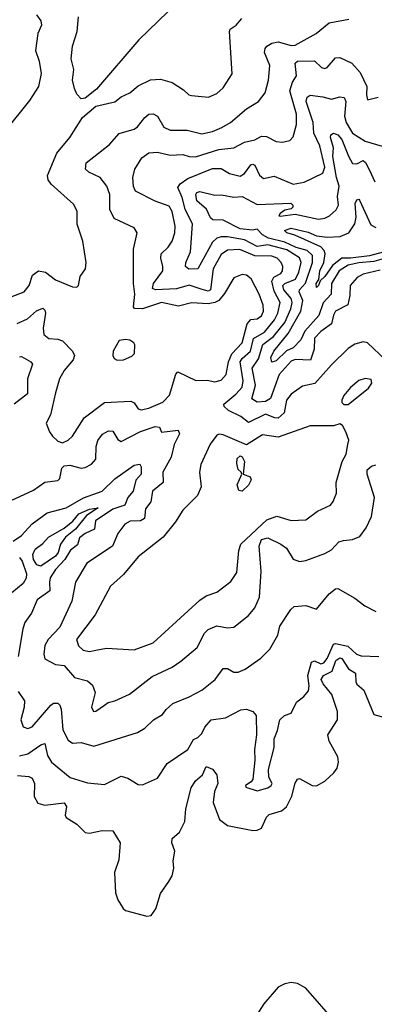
# Model space of a CAD drawing. Extents: x 1246230 to 1426786, y 660032 to 763141.
# Tile 481 of 566: x 1412396 to 1414067, y 698632 to 703280. Entities that reach past the tile are written whole.
import ezdxf

# ---------------------------------------------------------------- set-up
doc = ezdxf.new("R2010")
doc.units = 0

msp = doc.modelspace()

# ---------------------------------------------------------------- linework, layer by layer
at = {"layer": '0CON10XD'}
for points in [[(1413095, 703318.9), (1412957.5, 703185), (1412757.9, 702952.1), (1412705, 702909.4), (1412685, 702907.5), (1412665, 702929.2), (1412653.9, 702955), (1412645.4, 702995), (1412651.2, 703045), (1412638.8, 703095), (1412645.4, 703155), (1412666.2, 703225), (1412673.4, 703293.4)], [(1412475, 703303.8), (1412495.5, 703275.5), (1412498.1, 703255), (1412481.9, 703215), (1412470, 703135), (1412487.1, 703085), (1412496.6, 703026.6), (1412484.5, 702965), (1412441.4, 702898.6), (1412328.1, 702755)], [(1412335, 701964.6), (1412417.1, 701995), (1412440.8, 702025), (1412456.2, 702075), (1412485, 702095.3), (1412517.9, 702087.9), (1412565, 702051.8), (1412645, 702020), (1412665, 702017.5), (1412672.5, 702025), (1412681.2, 702068.8), (1412705.7, 702104.3), (1412708.6, 702135), (1412693.1, 702235), (1412666.5, 702315), (1412666.9, 702376.9), (1412649.2, 702409.2), (1412544.1, 702504.1), (1412530.8, 702525), (1412526.9, 702545), (1412570.4, 702649.6), (1412631.5, 702725), (1412691.8, 702818.2), (1412755, 702871.9), (1412845, 702892.1), (1412873.7, 702916.3), (1412915.7, 702935), (1412955, 702968.5), (1413012.7, 702997.3), (1413059.8, 702999.8), (1413115, 702983.5), (1413168.7, 702948.7), (1413193.3, 702925), (1413205, 702922), (1413285.6, 702914.4), (1413325, 702931.9), (1413355, 702958.6), (1413396.9, 703025), (1413384.4, 703225), (1413388.1, 703235), (1413415.8, 703255), (1413443.7, 703286.3)], [(1412565, 701518.8), (1412540.9, 701415), (1412520.4, 701375), (1412536, 701335), (1412550.5, 701315), (1412575, 701290.5), (1412597, 701283.1), (1412624.3, 701295), (1412644.5, 701315), (1412699.6, 701400.5), (1412795, 701473.6), (1412919.6, 701479.6), (1412935, 701471.9), (1412953.7, 701443.7), (1412968.6, 701438.5), (1413005, 701447), (1413070.5, 701475), (1413102.2, 701507.7), (1413132.5, 701607.5), (1413141.9, 701618.1), (1413226.8, 701576.8), (1413278.9, 701578.9), (1413315, 701571.1), (1413345, 701578.1), (1413368.8, 701605), (1413380, 701665), (1413396.4, 701703.6), (1413444.1, 701755), (1413468.4, 701845), (1413485, 701865.3), (1413515, 701868.8), (1413535, 701882.5), (1413545.3, 701905), (1413542.9, 701932.9), (1413525, 701984), (1413487.8, 702057.8), (1413465, 702074.4), (1413445, 702077.5), (1413405, 702061.9), (1413362.1, 701987.9), (1413334.9, 701955.1), (1413315, 701944.8), (1413285, 701939.7), (1413206, 701944), (1413145, 701928.8), (1413065, 701945.2), (1412975, 701915.8), (1412937, 701917), (1412932.5, 701925), (1412937.9, 701985), (1412932.5, 702035), (1412932.9, 702197.1), (1412950, 702275), (1412935, 702298), (1412841.3, 702341.3), (1412820.9, 702385), (1412820.5, 702455), (1412807.1, 702495), (1412775.2, 702535.2), (1412721.4, 702561.4), (1412706.7, 702575), (1412709.4, 702605), (1412745, 702633.1), (1412819.1, 702690.9), (1412865, 702742.9), (1412935, 702763.9), (1412951.1, 702775), (1412985, 702819.1), (1413005, 702834.5), (1413025, 702835.6), (1413045, 702825.7), (1413075, 702773.6), (1413105, 702758.2), (1413185, 702759.6), (1413255, 702741.4), (1413305, 702752.6), (1413348.9, 702771.1), (1413389.5, 702795), (1413465, 702859.1), (1413521.4, 702895), (1413553.6, 702935), (1413568.2, 702995), (1413574.6, 703064.6), (1413550.4, 703125), (1413552.5, 703145), (1413561.4, 703155), (1413585, 703168.9), (1413615, 703175.8), (1413675, 703158.7), (1413695, 703159.6), (1413793.8, 703215), (1413854, 703265), (1413947.6, 703282.4)], [(1414122.6, 701672.6), (1414035, 701754.4), (1414015, 701760), (1413975, 701748.5), (1413945, 701728.5), (1413865, 701651.8), (1413787.5, 701562.5), (1413728.9, 701551.1), (1413675, 701512.3), (1413653.5, 701485), (1413642.2, 701425), (1413615, 701399.5), (1413599.3, 701400.7), (1413555, 701417.9), (1413475, 701378.9), (1413437.9, 701407.9), (1413380.3, 701435), (1413360, 701455), (1413358.9, 701465), (1413415, 701512.3), (1413443.9, 701546.1), (1413449.2, 701575), (1413435.7, 701665), (1413445, 701681.7), (1413483.4, 701715), (1413498.4, 701775), (1413549.5, 701805), (1413596.3, 701863.7), (1413612.8, 701895), (1413623, 701945), (1413595, 701998.4), (1413584.3, 702045.7), (1413594, 702065), (1413627, 702083), (1413634.7, 702095), (1413636.7, 702115), (1413628.5, 702135), (1413610, 702155), (1413584.8, 702164.8), (1413505, 702165.6), (1413433.7, 702196.3), (1413375, 702192.4), (1413345, 702171.3), (1413308.5, 702105), (1413295.2, 702004.8), (1413285, 701999.5), (1413251.6, 702008.4), (1413195, 702027.7), (1413135, 702009.8), (1413035.3, 702005.3), (1413022.2, 702012.2), (1413026.3, 702035), (1413070.4, 702095), (1413071.3, 702115), (1413060.7, 702155), (1413062.9, 702175), (1413095, 702206.2), (1413114.1, 702235), (1413127.7, 702275), (1413128.8, 702305), (1413114.4, 702375), (1413100.9, 702400.9), (1413034.5, 702424.5), (1412941.2, 702471.2), (1412932.9, 702492.9), (1412928.8, 702535), (1412939.2, 702575), (1412971.2, 702628.8), (1413005, 702652.3), (1413045, 702655.4), (1413105, 702641), (1413165, 702643.7), (1413195, 702634.2), (1413225, 702632.9), (1413335, 702668.3), (1413405, 702675.9), (1413455, 702701.6), (1413505, 702712.9), (1413535, 702730), (1413558.7, 702728.7), (1413605, 702705.5), (1413635, 702701.5), (1413669.3, 702710.7), (1413685, 702726.7), (1413700, 702785), (1413700.7, 702835), (1413669.8, 702945), (1413682.6, 702985), (1413700.3, 703015), (1413694.2, 703075), (1413705, 703084.7), (1413785, 703086.5), (1413819.2, 703055), (1413835, 703049.7), (1413846, 703055), (1413885, 703100), (1413905, 703101.3), (1413962.1, 703075), (1414001, 703031), (1414032.7, 702965), (1414030, 702925), (1414035, 702902.5), (1414085.5, 702914.5)], [(1413305, 702577.3), (1413345, 702577.6), (1413385, 702554.2), (1413435, 702541.6), (1413455, 702553.9), (1413484.8, 702595.2), (1413495, 702598.2), (1413505, 702594.4), (1413526.7, 702546.7), (1413545, 702530), (1413595, 702542.4), (1413685, 702503.5), (1413736.1, 702513.9), (1413825, 702555.7), (1413833.6, 702585), (1413811, 702685), (1413782.7, 702745), (1413778.7, 702795), (1413746.8, 702895), (1413750.4, 702915), (1413765, 702924.1), (1413825, 702916.9), (1413865, 702904.8), (1413905, 702916.6), (1413925, 702912.7), (1413933.6, 702895), (1413927.7, 702825), (1413935.5, 702795), (1413965.3, 702745), (1414025, 702706.8), (1414105, 702683.6)], [(1414175, 702169.9), (1414065, 702138.7), (1413995, 702132.9), (1413945, 702121), (1413901.2, 702095), (1413866.4, 702035), (1413864.8, 701985), (1413825.8, 701944.2), (1413805.3, 701884.7), (1413739.7, 701810.3), (1413721.1, 701768.9), (1413685, 701731.2), (1413653.2, 701716.8), (1413605, 701670.2), (1413585, 701663.8), (1413580.2, 701685), (1413593.8, 701715), (1413661.7, 701798.3), (1413721.3, 701905), (1413730.4, 701955), (1413714, 701995), (1413715.6, 702004.4), (1413742.6, 702037.4), (1413776.4, 702135), (1413776.7, 702166.7), (1413750.6, 702190.6), (1413699.5, 702205), (1413645, 702230.8), (1413568.8, 702248.8), (1413540.3, 702265), (1413515, 702291.2), (1413493.2, 702286.8), (1413435, 702293), (1413355, 702334.3), (1413306.2, 702336.2), (1413294.7, 702344.7), (1413276.5, 702386.5), (1413231.6, 702425), (1413226.2, 702455), (1413231.2, 702465), (1413245, 702470), (1413315, 702452.3), (1413346.9, 702453.1), (1413405, 702443.1), (1413445, 702445.3), (1413515, 702408.2), (1413673.8, 702415), (1413683.6, 702405), (1413683.3, 702395), (1413675, 702387.5), (1413645, 702380.8), (1413624, 702365), (1413617.5, 702355), (1413623.4, 702353.4), (1413695, 702362.5), (1413805, 702338.8), (1413835, 702343.7), (1413856.5, 702355), (1413887.1, 702382.9), (1413899.2, 702405), (1413893.2, 702445), (1413901.4, 702495), (1413889, 702535), (1413872.5, 702635), (1413874.5, 702675), (1413860.8, 702725), (1413862.7, 702737.3), (1413875, 702744.5), (1413895, 702737.2), (1413915, 702714.6), (1413945.7, 702635.7), (1413965, 702602.1), (1413985, 702599.3), (1414015, 702615.3), (1414026.2, 702606.2), (1414043.8, 702573.8), (1414069.2, 702515)], [(1414095, 702097.3), (1414015, 702078.5), (1413986.7, 702063.3), (1413953.2, 702025), (1413951.8, 701978.2), (1413942.5, 701935), (1413885, 701903.8), (1413874.4, 701885.6), (1413865.5, 701844.5), (1413815, 701809.1), (1413785, 701776.4), (1413783.9, 701725), (1413766.9, 701673.1), (1413695, 701676), (1413675, 701668.3), (1413619.6, 701605), (1413578, 701492), (1413555, 701477.4), (1413514.8, 701474.8), (1413489.9, 701489.9), (1413506.8, 701555), (1413492.4, 701635), (1413520.9, 701679.1), (1413542.8, 701747.2), (1413593, 701785), (1413645, 701851.6), (1413673.6, 701915), (1413680.4, 701945), (1413675.4, 701965), (1413641.7, 702005), (1413636.2, 702025), (1413645.5, 702034.5), (1413695.5, 702055), (1413711.6, 702088.4), (1413722.3, 702135), (1413715, 702156.6), (1413655, 702194.6), (1413565, 702217.4), (1413515, 702209.2), (1413455, 702240.8), (1413375, 702255.7), (1413345.2, 702254.8), (1413325, 702248.7), (1413305, 702229.6), (1413235, 702104.1), (1413193, 702103.1), (1413177.8, 702115), (1413178.8, 702135), (1413201.3, 702185), (1413210, 702315), (1413175.7, 702385.7), (1413161.5, 702441.5), (1413141.7, 702488.3), (1413152.9, 702505), (1413188.5, 702531.5), (1413305, 702577.3)], [(1414155.7, 702195), (1414045.5, 702165.5), (1413955, 702153.9), (1413914.9, 702155.1), (1413870.6, 702119.4), (1413835, 702068.9), (1413812.2, 702047.8), (1413805, 702025.8), (1413795, 702015.7), (1413792.9, 702035), (1413806, 702054), (1413811.4, 702095), (1413829.2, 702135), (1413835.7, 702175), (1413831.1, 702191.1), (1413815, 702207.5), (1413693.5, 702263.5), (1413655.8, 702275), (1413644.2, 702285), (1413675, 702296.7), (1413755, 702278.1), (1413795, 702259.8), (1413845, 702254), (1413906.4, 702256.4), (1413946.7, 702275), (1413975, 702316.5), (1413981.9, 702348.1), (1413977.2, 702412.8), (1413985, 702429.6), (1413995, 702432.5), (1413997.9, 702427.9), (1414051.3, 702311.3), (1414075, 702298.7)], [(1412384.5, 701845.5), (1412432.1, 701867.9), (1412475, 701905.3), (1412505, 701919.4), (1412515, 701909.2), (1412518, 701895), (1412506.8, 701825), (1412510, 701795), (1412533.3, 701775), (1412575, 701772.7), (1412596.9, 701765), (1412645, 701716.4), (1412653.9, 701695), (1412647.3, 701675), (1412605.5, 701625), (1412582.9, 701585), (1412565, 701518.8)], [(1412855, 701672.9), (1412885, 701674.5), (1412925, 701691.4), (1412936.9, 701705), (1412938.1, 701745), (1412934, 701755), (1412915, 701768.1), (1412895, 701771.4), (1412865, 701766), (1412835.8, 701715), (1412834.2, 701695), (1412841.1, 701681.1), (1412855, 701672.9)], [(1412395, 701689.5), (1412405, 701691.1), (1412448.6, 701665), (1412455.6, 701655), (1412432, 701585), (1412433.2, 701515), (1412369.1, 701465)], [(1413923.1, 701463.1), (1413945, 701464.4), (1414039.7, 701540.3), (1414056.2, 701565), (1414052.1, 701582.1), (1414025, 701586.2), (1413995, 701577.3), (1413955.3, 701544.7), (1413923.5, 701506.5), (1413913.8, 701485), (1413914, 701474), (1413923.1, 701463.1)], [(1412335, 701001.4), (1412460.9, 701059.1), (1412515, 701097.5), (1412575, 701105.8), (1412585.4, 701114.7), (1412595, 701164), (1412605.4, 701174.7), (1412632.3, 701177.7), (1412686, 701164), (1412705, 701166.5), (1412735, 701182.2), (1412754.1, 701205.9), (1412756.6, 701265), (1412765, 701293.5), (1412786.2, 701323.8), (1412815, 701339.6), (1412835, 701337.5), (1412858.9, 701298.9), (1412875, 701289.1), (1412965, 701335.9), (1413035, 701360.6), (1413055, 701356.2), (1413065, 701332.5), (1413142.7, 701342.7), (1413149.3, 701325), (1413124.2, 701275.8), (1413110.4, 701215), (1413070.9, 701145), (1413072.3, 701095), (1413021.2, 701055), (1413013.8, 701005), (1412988.5, 700971.5), (1412984.4, 700925.6), (1412965, 700915.2), (1412916.9, 700913.1), (1412891, 700899), (1412857.9, 700855), (1412832.9, 700795), (1412712.5, 700715), (1412658.9, 700625), (1412641.9, 700535), (1412585, 700412), (1412529.4, 700355), (1412515, 700326.2), (1412510, 700285), (1412515, 700262.5), (1412565, 700236), (1412605, 700232), (1412655, 700174.6), (1412715, 700159.2), (1412739.1, 700139.1), (1412751.8, 700105), (1412734.5, 700035), (1412743.8, 700015), (1412755, 700015.8), (1412796.2, 700045), (1412812.5, 700057.5), (1412845, 700065.5), (1412912.9, 700097.1), (1413020.1, 700179.9), (1413115, 700224), (1413155, 700251.8), (1413233, 700316.9), (1413267.5, 700385), (1413285, 700401.3), (1413325, 700418.7), (1413375, 700408.9), (1413405, 700413.3), (1413475, 700467.5), (1413505, 700504.4), (1413526.8, 700555), (1413534.8, 700675.2), (1413524.4, 700795), (1413535, 700826.4), (1413565, 700834.7), (1413627.5, 700805), (1413653.9, 700785), (1413685, 700734.4), (1413715, 700723.3), (1413745, 700727.5), (1413835, 700760), (1413865, 700778.5), (1413900.8, 700815), (1413921.5, 700821.5), (1413965, 700826.2), (1413998.8, 700841.2), (1414028.8, 700881.2), (1414054.5, 700935.5), (1414068, 701025), (1414033.3, 701135), (1414034.4, 701155), (1414055, 701173.3), (1414075, 701178.8)], [(1412725, 700297.5), (1412755, 700304.1), (1412805, 700313.5), (1412935, 700306.5), (1413025, 700338.5), (1413245, 700540), (1413275, 700560), (1413325, 700577.5), (1413391.4, 700628.6), (1413419.4, 700670.6), (1413429.4, 700775), (1413438, 700805), (1413560.7, 700919.3), (1413607.3, 700937.3), (1413675, 700916.9), (1413745, 700920), (1413800.2, 700959.8), (1413860.9, 700989.1), (1413874, 701006), (1413888.5, 701045), (1413887.5, 701095), (1413916.2, 701195), (1413935, 701230), (1413943.3, 701275), (1413947.5, 701295), (1413932.5, 701335), (1413917.5, 701365), (1413905, 701372.5), (1413875, 701363.3), (1413765, 701362.9), (1413615, 701309.6), (1413539.8, 701320.2), (1413465, 701274), (1413355, 701321.4), (1413335.8, 701324.2), (1413325, 701319.2), (1413293.6, 701276.4), (1413249.1, 701180.9), (1413242.9, 701145), (1413251.1, 701075), (1413234.5, 701035), (1413165.3, 700964.7), (1413130.6, 700909.4), (1413072.1, 700837.9), (1412953.8, 700745), (1412885, 700660.9), (1412823.2, 700606.7), (1412751.4, 700471.4), (1412663.8, 700353.8), (1412673.2, 700325), (1412695, 700303.8), (1412725, 700297.5)], [(1413445, 701054.4), (1413428.6, 701058.6), (1413421.1, 701085), (1413442.5, 701135), (1413440, 701145), (1413425, 701157.5), (1413419.4, 701185), (1413420.9, 701209.1), (1413435, 701221.2), (1413445, 701216.7), (1413455.8, 701195), (1413450, 701135), (1413482.3, 701122.3), (1413487.5, 701107.5), (1413475, 701082.9), (1413445, 701054.4)], [(1412365, 700819.2), (1412405, 700845.7), (1412455, 700900.4), (1412525, 700952.9), (1412615, 700975.6), (1412696.5, 701023.5), (1412785, 701054.3), (1412845, 701112.9), (1412935, 701177.1), (1412962.6, 701182.6), (1412968.9, 701168.9), (1412968.6, 701135), (1412942.7, 701107.3), (1412930.6, 701055), (1412906.3, 701025), (1412891.3, 700988.6), (1412835, 700969.8), (1412753.3, 700915), (1412748, 700875), (1412704.9, 700855.1), (1412678.3, 700835), (1412668.7, 700801.3), (1412635, 700777), (1412608.4, 700731.6), (1412564.8, 700685), (1412538.9, 700645), (1412536, 700625), (1412538.1, 700585), (1412477.6, 700542.4), (1412451.5, 700478.5), (1412420.8, 700435), (1412410.4, 700405), (1412389.2, 700275)], [(1412495, 700700.5), (1412476.3, 700706.3), (1412461.6, 700731.6), (1412458.4, 700755), (1412469.4, 700780.6), (1412505, 700807.3), (1412532.1, 700837.9), (1412605, 700880), (1412646.3, 700913.7), (1412675, 700948), (1412725, 700969.5), (1412765.9, 700975.9), (1412710.9, 700939.1), (1412658.4, 700875), (1412612.4, 700837.6), (1412589, 700805), (1412577.4, 700765), (1412565, 700747.3), (1412495, 700700.5)], [(1412395, 700741.9), (1412408.1, 700725), (1412427.5, 700665), (1412426.3, 700643.7), (1412411.7, 700618.3), (1412358.1, 700575)], [(1412388.9, 700108.9), (1412418.8, 700065), (1412417.5, 700035), (1412401.6, 699975), (1412411.9, 699941.9), (1412433.8, 699933.8), (1412455, 699942.5), (1412542.9, 700045), (1412555, 700053.2), (1412575, 700053.3), (1412585, 700044.5), (1412591.7, 700025), (1412598.6, 699928.6), (1412625, 699880), (1412645, 699864.4), (1412685, 699867.5), (1412745, 699850.4), (1412950.8, 699915), (1412985, 699936.4), (1413026.9, 699975), (1413069.5, 700000.5), (1413086.7, 700023.3), (1413118, 700052), (1413195, 700083.2), (1413255, 700115.9), (1413316.9, 700165), (1413355, 700217.1), (1413375, 700218), (1413405, 700200), (1413425, 700200), (1413459.2, 700215), (1413533.3, 700266.7), (1413575, 700309.2), (1413613.3, 700375), (1413622.6, 700417.4), (1413673.7, 700496.4), (1413689.6, 700510.5), (1413745, 700515.5), (1413795, 700497.5), (1413855, 700570.6), (1413885, 700593.5), (1413895, 700594.5), (1413975, 700549.2), (1414022.9, 700512.9), (1414075, 700487.3)], [(1412395, 699805.8), (1412435, 699815.3), (1412495, 699857.8), (1412515, 699863.3), (1412527.1, 699807), (1412545.2, 699775.2), (1412633.4, 699703.4), (1412715, 699678.5), (1412795, 699669.5), (1412875, 699708.8), (1412905, 699700), (1412955, 699669.5), (1412975, 699667.8), (1413045, 699699.2), (1413090.4, 699769.6), (1413188.1, 699835), (1413215, 699882.5), (1413235, 699891.2), (1413255, 699910), (1413269.2, 699940.8), (1413299.2, 699975), (1413366.2, 699985), (1413438, 700022), (1413465, 700026.2), (1413494.6, 700014.6), (1413510.6, 699995), (1413512.7, 699905), (1413502.5, 699835), (1413504, 699785), (1413494.4, 699695), (1413487.6, 699682.4), (1413460, 699665), (1413462.5, 699657.5), (1413515, 699640), (1413565, 699653.6), (1413580.8, 699665), (1413585.6, 699675), (1413570.8, 699705), (1413569.2, 699740.8), (1413595.6, 699845), (1413595.8, 699885), (1413611.9, 699925), (1413622.5, 699975), (1413643.6, 699996.4), (1413675, 700006), (1413700.7, 700059.3), (1413736, 700085), (1413757.3, 700112.7), (1413760.4, 700135), (1413754.3, 700185), (1413771.8, 700248.2), (1413785, 700254.5), (1413815, 700239.4), (1413829.6, 700245), (1413845, 700265.4), (1413875, 700332.7), (1413885, 700335.8), (1413943, 700323), (1413983.3, 700285), (1414005, 700276.9), (1414088.6, 700275)], [(1412385, 699713.1), (1412438.4, 699708.4), (1412455, 699699.6), (1412466, 699675), (1412463.9, 699613.9), (1412481.9, 699581.9), (1412515, 699572.8), (1412605, 699583.3), (1412616.8, 699566.8), (1412610.4, 699525), (1412614.3, 699514.2), (1412665, 699482.7), (1412705, 699443.3), (1412725, 699440.9), (1412785, 699453.3), (1412835, 699451.2), (1412868.8, 699395), (1412862.5, 699315), (1412842.5, 699255), (1412847.9, 699157.9), (1412858, 699125), (1412882.9, 699085), (1412895, 699075.7), (1412995, 699049.2), (1413015, 699051.2), (1413037.7, 699082.3), (1413059.1, 699155), (1413098.7, 699211.3), (1413115, 699239.2), (1413123.1, 699275), (1413119.7, 699310.3), (1413127.3, 699355), (1413113.8, 699395), (1413114.3, 699415), (1413149.2, 699445), (1413174.6, 699495.5), (1413179.3, 699555), (1413204.1, 699655), (1413225, 699687.9), (1413257.3, 699715), (1413275, 699754.4), (1413305, 699742.1), (1413325.3, 699715.3), (1413329.7, 699675), (1413313.7, 699636.3), (1413307.8, 699585), (1413338.2, 699505), (1413375, 699475.8), (1413495, 699453.3), (1413515, 699454.5), (1413535, 699464.4), (1413560, 699515), (1413572.4, 699527.6), (1413630.6, 699545), (1413654, 699565), (1413679, 699615), (1413693.8, 699676.2), (1413705, 699695.4), (1413715, 699698.2), (1413775, 699665.5), (1413795, 699663.8), (1413835, 699685.4), (1413877.3, 699725), (1413892.3, 699747.7), (1413899.2, 699775), (1413895, 699801.2), (1413854.2, 699875), (1413848.6, 699905), (1413894.2, 699975), (1413894.2, 700015), (1413866.5, 700095), (1413826, 700145), (1413817.2, 700165), (1413827.9, 700185), (1413868.3, 700205), (1413885.5, 700255), (1413905, 700267.6), (1413915, 700264.4), (1413946.2, 700216.2), (1413978.7, 700195), (1413979.8, 700155), (1413985, 700143.8), (1414018.8, 700115), (1414065, 700000.9), (1414145, 699978.4)], [(1413885, 698547.8), (1413745, 698708.8), (1413705, 698730.2), (1413675.2, 698734.8), (1413645, 698728.8), (1413615, 698712.7), (1413546.1, 698635), (1413502.8, 698565)]]:
    msp.add_lwpolyline(points, dxfattribs=at)

doc.saveas('drawing.dxf')
